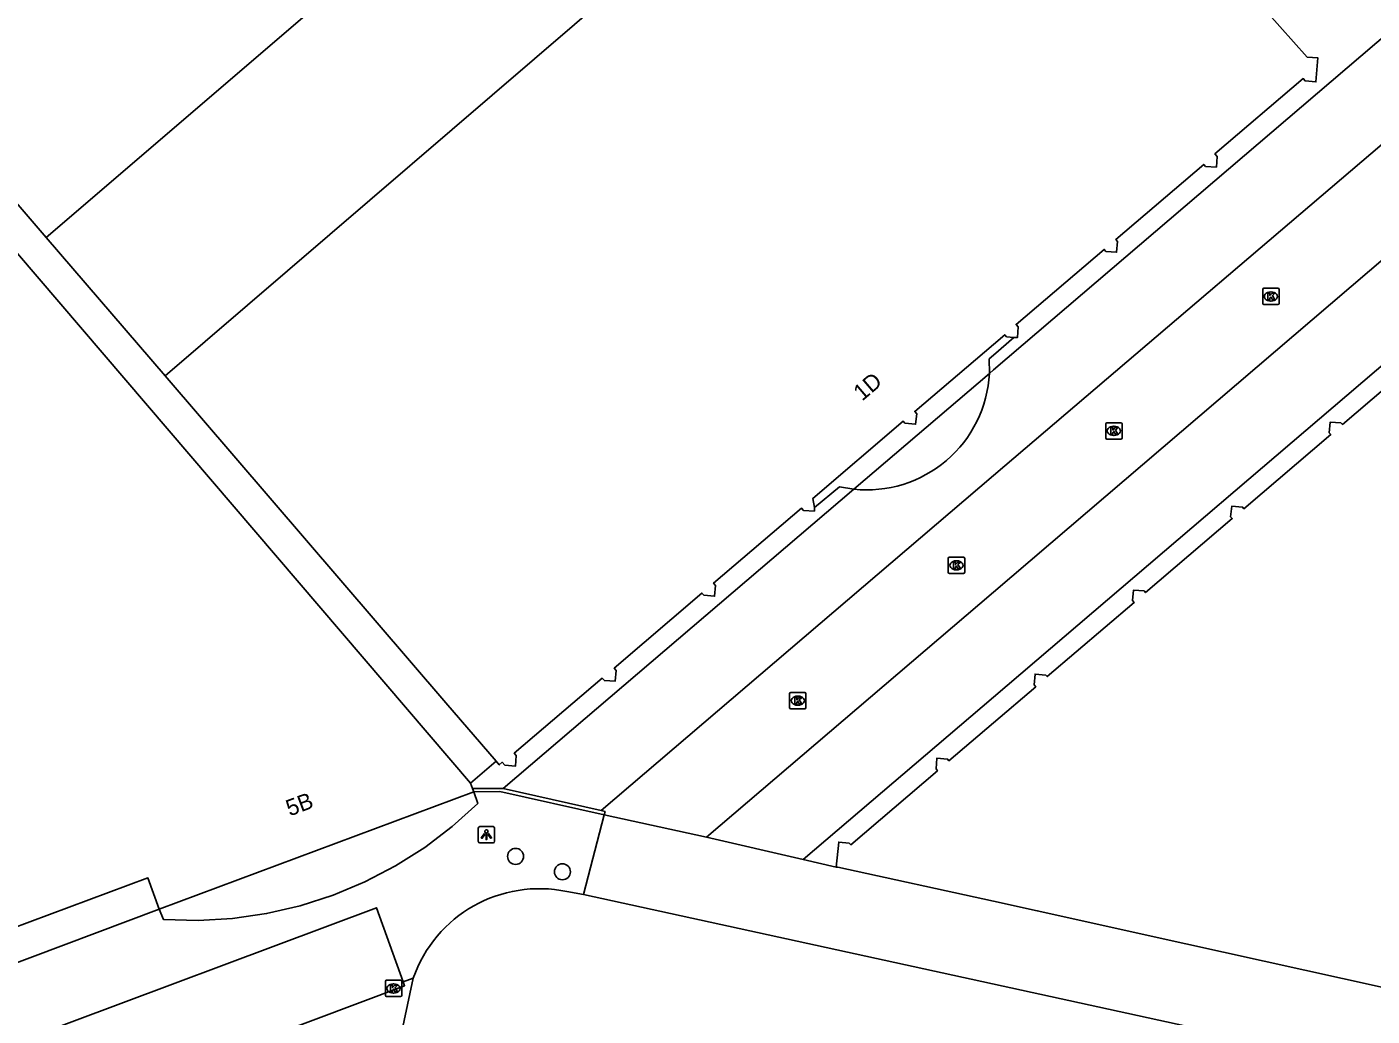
# Model space of a CAD drawing. Extents: x 162172 to 163187, y 382874 to 383684.
# Drawn here: x 162441 to 162523.1, y 383185.1 to 383245.5 of the extents above; entities that cross this region are included whole.
import ezdxf

# ---------------------------------------------------------------- set-up
doc = ezdxf.new("R2010")
doc.units = 0
for name, color, linetype in [('IMGEO_Boom', 7, 'Continuous'), ('IMGEO_Kolk', 7, 'Continuous'), ('IMGEO_Lichtpunt', 7, 'Continuous'), ('IMGEO_Muur', 7, 'Continuous'), ('IMGEO_Pand', 7, 'Continuous'), ('IMGEO_Pand_nummerreeks', 7, 'Continuous'), ('IMGEO_Pand_overbouw', 7, 'Continuous'), ('IMGEO_Parkeervlak_open', 7, 'Continuous'), ('IMGEO_Rijbaan_lokaal_open', 7, 'Continuous'), ('IMGEO_Voetpad_open', 7, 'Continuous')]:
    doc.layers.add(name, color=color, linetype=linetype)

msp = doc.modelspace()

# ---------------------------------------------------------------- linework, layer by layer
at = {"layer": 'IMGEO_Boom'}
for centre in [(162470.821, 383194.85), (162473.679, 383193.908)]:
    msp.add_circle(centre, 0.489, dxfattribs=at)
at = {"layer": 'IMGEO_Kolk'}
for p, q in [((162516.439, 383228.624), (162516.439, 383229.476)), ((162516.514, 383229.55), (162517.366, 383229.55)), ((162516.927, 383229.33), (162516.952, 383229.33)), ((162517.44, 383229.476), (162517.44, 383228.624)), ((162517.366, 383228.55), (162516.514, 383228.55)), ((162516.95, 383228.77), (162516.925, 383228.77)), ((162506.851, 383220.414), (162506.851, 383221.266)), ((162506.926, 383221.34), (162507.778, 383221.34)), ((162507.339, 383221.12), (162507.364, 383221.12)), ((162507.852, 383221.266), (162507.852, 383220.414)), ((162507.778, 383220.34), (162506.926, 383220.34)), ((162507.362, 383220.56), (162507.337, 383220.56)), ((162497.241, 383212.201), (162497.241, 383213.053)), ((162497.316, 383213.127), (162498.168, 383213.127)), ((162497.729, 383212.907), (162497.754, 383212.907)), ((162498.242, 383213.053), (162498.242, 383212.201)), ((162498.168, 383212.127), (162497.316, 383212.127)), ((162497.752, 383212.347), (162497.727, 383212.347)), ((162487.552, 383203.934), (162487.552, 383204.786)), ((162487.627, 383204.86), (162488.479, 383204.86)), ((162488.04, 383204.64), (162488.065, 383204.64)), ((162488.553, 383204.786), (162488.553, 383203.934)), ((162488.479, 383203.86), (162487.627, 383203.86)), ((162488.063, 383204.08), (162488.038, 383204.08)), ((162462.869, 383186.355), (162462.869, 383187.207)), ((162462.944, 383187.281), (162463.796, 383187.281)), ((162463.87, 383187.207), (162463.87, 383186.355)), ((162463.38, 383186.501), (162463.355, 383186.501)), ((162463.357, 383187.061), (162463.382, 383187.061)), ((162463.796, 383186.281), (162462.944, 383186.281))]:
    msp.add_line(p, q, dxfattribs=at)
for points in [[(162516.439, 383228.624), (162516.439, 383229.476)], [(162516.514, 383229.55), (162517.366, 383229.55)], [(162516.76, 383229.25), (162516.883, 383229.25), (162516.883, 383229.099), (162517.013, 383229.25), (162517.177, 383229.25), (162517.031, 383229.099), (162517.184, 383228.85), (162517.032, 383228.85), (162516.947, 383229.014), (162516.883, 383228.947), (162516.883, 383228.85), (162516.76, 383228.85), (162516.76, 383229.25)], [(162517.44, 383229.476), (162517.44, 383228.624)], [(162517.366, 383228.55), (162516.514, 383228.55)], [(162506.851, 383220.414), (162506.851, 383221.266)], [(162506.926, 383221.34), (162507.778, 383221.34)], [(162507.172, 383221.04), (162507.295, 383221.04), (162507.295, 383220.889), (162507.425, 383221.04), (162507.589, 383221.04), (162507.443, 383220.889), (162507.596, 383220.64), (162507.444, 383220.64), (162507.359, 383220.804), (162507.295, 383220.737), (162507.295, 383220.64), (162507.172, 383220.64), (162507.172, 383221.04)], [(162507.852, 383221.266), (162507.852, 383220.414)], [(162507.778, 383220.34), (162506.926, 383220.34)], [(162497.241, 383212.201), (162497.241, 383213.053)], [(162497.316, 383213.127), (162498.168, 383213.127)], [(162497.562, 383212.827), (162497.685, 383212.827), (162497.685, 383212.676), (162497.815, 383212.827), (162497.979, 383212.827), (162497.833, 383212.676), (162497.986, 383212.427), (162497.834, 383212.427), (162497.749, 383212.591), (162497.685, 383212.524), (162497.685, 383212.427), (162497.562, 383212.427), (162497.562, 383212.827)], [(162498.242, 383213.053), (162498.242, 383212.201)], [(162498.168, 383212.127), (162497.316, 383212.127)], [(162487.552, 383203.934), (162487.552, 383204.786)], [(162487.627, 383204.86), (162488.479, 383204.86)], [(162487.873, 383204.56), (162487.996, 383204.56), (162487.996, 383204.409), (162488.126, 383204.56), (162488.29, 383204.56), (162488.144, 383204.409), (162488.297, 383204.16), (162488.145, 383204.16), (162488.06, 383204.324), (162487.996, 383204.257), (162487.996, 383204.16), (162487.873, 383204.16), (162487.873, 383204.56)], [(162488.553, 383204.786), (162488.553, 383203.934)], [(162488.479, 383203.86), (162487.627, 383203.86)], [(162462.869, 383186.355), (162462.869, 383187.207)], [(162462.944, 383187.281), (162463.796, 383187.281)], [(162463.87, 383187.207), (162463.87, 383186.355)], [(162463.19, 383186.981), (162463.313, 383186.981), (162463.313, 383186.83), (162463.443, 383186.981), (162463.607, 383186.981), (162463.461, 383186.83), (162463.614, 383186.581), (162463.462, 383186.581), (162463.377, 383186.745), (162463.313, 383186.678), (162463.313, 383186.581), (162463.19, 383186.581), (162463.19, 383186.981)], [(162463.796, 383186.281), (162462.944, 383186.281)]]:
    msp.add_lwpolyline(points, dxfattribs=at)
for centre, start, end in [((162516.516, 383229.474), 91.55205, 178.44795), ((162516.516, 383229.474), 91.55205, 178.44795), ((162517.364, 383229.474), 1.55205, 88.44795), ((162517.364, 383229.474), 1.55205, 88.44795), ((162516.516, 383228.626), 181.55205, 268.44795), ((162516.516, 383228.626), 181.55205, 268.44795), ((162517.364, 383228.626), 271.55205, 358.44795), ((162517.364, 383228.626), 271.55205, 358.44795), ((162506.928, 383221.264), 91.55205, 178.44795), ((162506.928, 383221.264), 91.55205, 178.44795), ((162507.776, 383221.264), 1.55205, 88.44795), ((162507.776, 383221.264), 1.55205, 88.44795), ((162506.928, 383220.416), 181.55205, 268.44795), ((162506.928, 383220.416), 181.55205, 268.44795), ((162507.776, 383220.416), 271.55205, 358.44795), ((162507.776, 383220.416), 271.55205, 358.44795), ((162497.318, 383213.051), 91.55205, 178.44795), ((162497.318, 383213.051), 91.55205, 178.44795), ((162498.166, 383213.051), 1.55205, 88.44795), ((162498.166, 383213.051), 1.55205, 88.44795), ((162497.318, 383212.203), 181.55205, 268.44795), ((162497.318, 383212.203), 181.55205, 268.44795), ((162498.166, 383212.203), 271.55205, 358.44795), ((162498.166, 383212.203), 271.55205, 358.44795), ((162487.629, 383204.784), 91.55205, 178.44795), ((162487.629, 383204.784), 91.55205, 178.44795), ((162488.477, 383204.784), 1.55205, 88.44795), ((162488.477, 383204.784), 1.55205, 88.44795), ((162487.629, 383203.936), 181.55205, 268.44795), ((162487.629, 383203.936), 181.55205, 268.44795), ((162488.477, 383203.936), 271.55205, 358.44795), ((162488.477, 383203.936), 271.55205, 358.44795), ((162462.946, 383187.205), 91.55205, 178.44795), ((162462.946, 383187.205), 91.55205, 178.44795), ((162463.794, 383187.205), 1.55205, 88.44795), ((162463.794, 383187.205), 1.55205, 88.44795), ((162462.946, 383186.357), 181.55205, 268.44795), ((162462.946, 383186.357), 181.55205, 268.44795), ((162463.794, 383186.357), 271.55205, 358.44795), ((162463.794, 383186.357), 271.55205, 358.44795)]:
    msp.add_arc(centre, 0.0765, start, end, dxfattribs=at)
for centre, major_axis, ratio, start_param, end_param in [((162516.926, 383229.05), (-0.387, 0.002), 0.722429, 4.712389, 7.853982), ((162516.951, 383229.05), (-0.39, 0.002), 0.717154, 1.570796, 4.712389), ((162507.338, 383220.84), (-0.387, 0.002), 0.722429, 4.712389, 7.853982), ((162507.363, 383220.84), (-0.39, 0.002), 0.717154, 1.570796, 4.712389), ((162497.728, 383212.627), (-0.387, 0.002), 0.722429, 4.712389, 7.853982), ((162497.753, 383212.627), (-0.39, 0.002), 0.717154, 1.570796, 4.712389), ((162488.039, 383204.36), (-0.387, 0.002), 0.722429, 4.712389, 7.853982), ((162488.064, 383204.36), (-0.39, 0.002), 0.717154, 1.570796, 4.712389), ((162463.356, 383186.781), (-0.387, 0.002), 0.722429, 4.712389, 7.853982), ((162463.381, 383186.781), (-0.39, 0.002), 0.717154, 1.570796, 4.712389)]:
    msp.add_ellipse(centre, major_axis=major_axis, ratio=ratio, start_param=start_param, end_param=end_param, dxfattribs=at)
at = {"layer": 'IMGEO_Lichtpunt'}
for p, q in [((162468.543, 383196.576), (162468.543, 383195.769)), ((162468.543, 383196.576), (162468.543, 383195.769)), ((162469.445, 383196.671), (162468.637, 383196.671)), ((162469.445, 383196.671), (162468.637, 383196.671)), ((162469.539, 383195.769), (162469.539, 383196.576)), ((162469.539, 383195.769), (162469.539, 383196.576)), ((162468.637, 383195.675), (162469.445, 383195.675)), ((162468.637, 383195.675), (162469.445, 383195.675))]:
    msp.add_line(p, q, dxfattribs=at)
for points in [[(162468.917, 383196.24), (162468.956, 383196.212), (162468.768, 383195.95), (162468.73, 383195.977), (162468.917, 383196.24)], [(162469.019, 383196.192), (162469.066, 383196.192), (162469.066, 383195.87), (162469.019, 383195.87), (162469.019, 383196.192)], [(162469.129, 383196.212), (162469.167, 383196.239), (162469.354, 383195.977), (162469.315, 383195.949), (162469.129, 383196.212)]]:
    msp.add_lwpolyline(points, dxfattribs=at)
msp.add_circle((162469.042, 383196.374), 0.0994, dxfattribs=at)
for centre, start, end in [((162468.637, 383196.576), 90, 180), ((162468.637, 383196.576), 90, 180), ((162469.445, 383196.576), 0, 90), ((162469.445, 383196.576), 0, 90), ((162468.637, 383195.769), 180, 270), ((162468.637, 383195.769), 180, 270), ((162469.445, 383195.769), 270, 0), ((162469.445, 383195.769), 270, 360)]:
    msp.add_arc(centre, 0.0946, start, end, dxfattribs=at)
at = {"layer": 'IMGEO_Muur'}
msp.add_lwpolyline([(162468.068, 383199.324), (162469.633, 383200.663)], dxfattribs=at)
at = {"layer": 'IMGEO_Pand'}
for points in [[(162480.072, 383265.207), (162467.752, 383279.555), (162463.597, 383276.001), (162460.487, 383273.341), (162459.518, 383273.224), (162457.316, 383275.789), (162457.627, 383276.056), (162456.845, 383276.966), (162453.052, 383273.709), (162446.489, 383268.073), (162452.05, 383261.596), (162438.509, 383250), (162432.032, 383244.453), (162442.165, 383232.652)], [(162449.417, 383224.206), (162479.441, 383250), (162499.12, 383266.906)], [(162480.072, 383265.207), (162462.365, 383250), (162442.165, 383232.652)], [(162501.248, 383226.533), (162501.467, 383226.533), (162501.503, 383227.192), (162501.385, 383227.341), (162506.761, 383231.92), (162506.867, 383231.793), (162507.521, 383231.749), (162507.569, 383232.406), (162507.462, 383232.519), (162512.843, 383237.118), (162512.953, 383236.994), (162513.613, 383236.951), (162513.656, 383237.593), (162513.525, 383237.759), (162518.915, 383242.358), (162519.027, 383242.217), (162519.685, 383242.153), (162519.802, 383243.63), (162519.156, 383243.676), (162515.811, 383247.434)], [(162468.068, 383199.324), (162439.076, 383233.212), (162426.965, 383222.853)], [(162442.165, 383232.652), (162449.417, 383224.206)], [(162489.079, 383216.152), (162488.981, 383216.711), (162494.481, 383221.44), (162494.591, 383221.301), (162495.247, 383221.244), (162495.311, 383221.888), (162495.192, 383222.033), (162500, 383226.118), (162500.693, 383226.707), (162500.796, 383226.587), (162501.248, 383226.533)], [(162490.396, 383194.19), (162490.557, 383195.726), (162491.198, 383195.656), (162491.282, 383195.562), (162496.579, 383200.08), (162496.504, 383200.188), (162496.549, 383200.849), (162497.197, 383200.788), (162497.277, 383200.691), (162500, 383203.011), (162502.577, 383205.207), (162502.491, 383205.32), (162502.541, 383205.986), (162503.195, 383205.925), (162503.282, 383205.833), (162508.585, 383210.351), (162508.495, 383210.469), (162508.551, 383211.117), (162509.197, 383211.067), (162509.287, 383210.961), (162514.58, 383215.486), (162514.478, 383215.589), (162514.557, 383216.244), (162515.214, 383216.188), (162515.292, 383216.086), (162520.589, 383220.617), (162520.507, 383220.717), (162520.555, 383221.371), (162521.202, 383221.33), (162521.304, 383221.232), (162526.598, 383225.752)], [(162449.417, 383224.206), (162466.572, 383204.228), (162469.633, 383200.663)], [(162469.633, 383200.663), (162469.829, 383200.435), (162470.009, 383200.595), (162470.163, 383200.421), (162470.822, 383200.364), (162470.861, 383201.015), (162470.743, 383201.152), (162476.117, 383205.728), (162476.25, 383205.589), (162476.909, 383205.553), (162476.955, 383206.199), (162476.844, 383206.336), (162482.195, 383210.927), (162482.309, 383210.808), (162482.972, 383210.737), (162483.022, 383211.397), (162482.913, 383211.54), (162488.278, 383216.127), (162488.398, 383215.985), (162489.066, 383215.938), (162489.079, 383216.152)], [(162438.744, 383189.954), (162448.368, 383193.535), (162449.067, 383191.615), (162468.265, 383198.796)], [(162468.192, 383198.991), (162468.068, 383199.324)], [(162468.265, 383198.796), (162468.192, 383198.991)], [(162490.396, 383194.19), (162490.501, 383194.182), (162500, 383192.12), (162502.676, 383191.525), (162505.702, 383190.852), (162509.257, 383190.065), (162523.788, 383186.846)]]:
    msp.add_lwpolyline(points, dxfattribs=at)
at = {"layer": 'IMGEO_Pand_overbouw'}
for points in [[(162449.067, 383191.615), (162449.326, 383190.985), (162451.433, 383190.929), (162453.537, 383191.052), (162455.623, 383191.352), (162457.676, 383191.828), (162459.682, 383192.475), (162461.626, 383193.29), (162463.494, 383194.265), (162465.273, 383195.396), (162466.95, 383196.672), (162468.513, 383198.086), (162468.265, 383198.796)], [(162449.067, 383191.615), (162448.368, 383193.535), (162438.744, 383189.954), (162439.44, 383188.009)]]:
    msp.add_lwpolyline(points, close=True, dxfattribs=at)
at = {"layer": 'IMGEO_Parkeervlak_open'}
msp.add_lwpolyline([(162482.488, 383196.02), (162488.376, 383194.66)], dxfattribs=at)
msp.add_arc((162492.259, 383224.738), 7.501, 263.96754, 357.00897, dxfattribs=at)
at = {"layer": 'IMGEO_Rijbaan_lokaal_open'}
for points in [[(162476.046, 383197.658), (162500, 383218.105), (162527.448, 383241.534)], [(162530.947, 383237.442), (162500, 383210.989), (162482.488, 383196.02)], [(162476.046, 383197.658), (162476.284, 383197.581), (162476.23, 383197.394)], [(162476.23, 383197.394), (162482.488, 383196.02)], [(162473.951, 383192.699), (162474.972, 383192.516)], [(162573.565, 383170.979), (162474.972, 383192.516)], [(162420.536, 383170.582), (162464.044, 383186.946), (162463.953, 383187.186)], [(162462.513, 383177.732), (162464.576, 383187.403)], [(162463.953, 383187.186), (162464.576, 383187.403)]]:
    msp.add_lwpolyline(points, dxfattribs=at)
msp.add_arc((162472.266, 383184.736), 8.139, 78.05125, 160.87354, dxfattribs=at)
at = {"layer": 'IMGEO_Voetpad_open'}
for points in [[(162499.75, 383224.347), (162500, 383224.561), (162524.252, 383245.266)], [(162527.711, 383228.233), (162500, 383204.581), (162488.376, 383194.66)], [(162501.248, 383226.533), (162500, 383225.46), (162499.743, 383225.239), (162499.75, 383224.347)], [(162499.75, 383224.347), (162491.471, 383217.279)], [(162470.059, 383198.999), (162491.471, 383217.279)], [(162491.471, 383217.279), (162490.597, 383217.424), (162489.079, 383216.152)], [(162469.633, 383200.663), (162468.068, 383199.324)], [(162468.192, 383198.991), (162470.059, 383198.999)], [(162468.265, 383198.796), (162469.857, 383198.821), (162476.23, 383197.394)], [(162470.059, 383198.999), (162476.046, 383197.658)], [(162474.972, 383192.516), (162476.23, 383197.394)], [(162488.376, 383194.66), (162490.396, 383194.19)], [(162463.953, 383187.186), (162462.334, 383191.709), (162418.803, 383175.426), (162420.536, 383170.582)]]:
    msp.add_lwpolyline(points, dxfattribs=at)

# ---------------------------------------------------------------- texts
at = {"layer": 'IMGEO_Pand_nummerreeks'}
for s, rotation, p in [('1D', 40.42358, (162491.982, 383222.625)), ('5B', 20.50828, (162457.03, 383197.284))]:
    msp.add_text(s, height=1, rotation=rotation, dxfattribs=at).set_placement(p)

doc.saveas('drawing.dxf')
